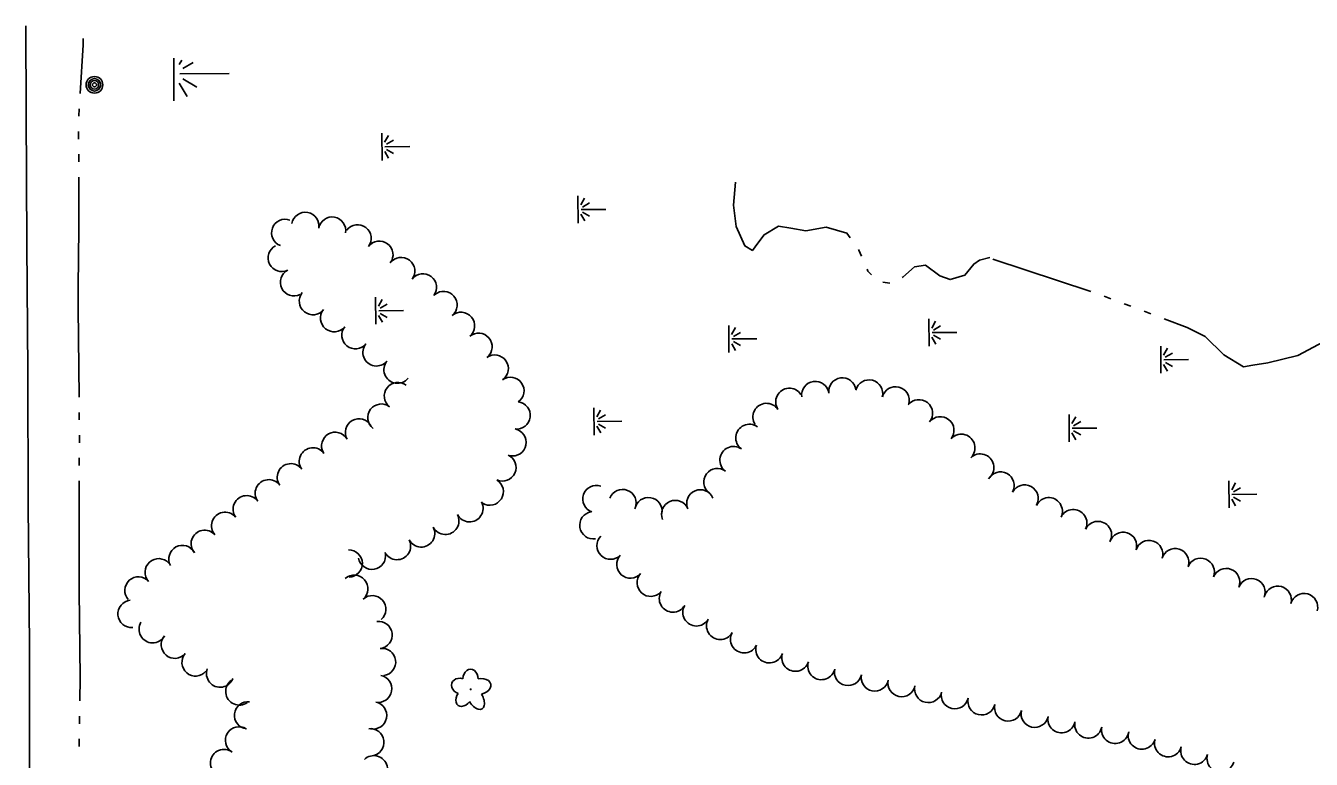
# Model space of a CAD drawing. Extents: x 588843 to 2552415, y 180129 to 269402.
# Drawn here: x 599251.7 to 599595.1, y 184471.3 to 184667.3 of the extents above; entities that cross this region are included whole.
import ezdxf

# ---------------------------------------------------------------- set-up
doc = ezdxf.new("R2010")
doc.units = 0
for name, color, linetype in [('Default', 7, 'Continuous'), ('E_LAND_TreeLine_P', 7, 'Continuous'), ('E_LAND_Vegetation', 7, 'Continuous'), ('E_MISCPROP', 7, 'Continuous'), ('E_RDWY', 7, 'Continuous'), ('E_WTR_P', 7, 'Continuous'), ('E_WTR_Wetland', 7, 'Continuous')]:
    doc.layers.add(name, color=color, linetype=linetype)

# ---------------------------------------------------------------- blocks, each defined once
blk = doc.blocks.new('POLE_3')
at = {"layer": 'E_MISCPROP'}
for radius in [14.6, 11, 7.32, 3.66]:
    blk.add_circle((0, 0), radius, dxfattribs=at)
blk = doc.blocks.new('DTRE_4')
at = {"layer": 'E_LAND_Vegetation'}
blk.add_circle((-0.6, 0), 0.601, dxfattribs=at)
for centre, major_axis, ratio in [((-6.1, 17.5), (4.5, -16.3), 0.782863), ((13.3, 9), (-17.3, -9.6), 0.691916), ((-19.3, 0.5), (16.2, -0.4), 0.832022), ((-8.2, -17.2), (5.9, 15.9), 0.716896), ((11.6, -12.2), (-16.4, 15), 0.560249)]:
    blk.add_ellipse(centre, major_axis=major_axis, ratio=ratio, start_param=1.570796, end_param=4.712389, dxfattribs=at)
blk = doc.blocks.new('MAR_3')
at = {"layer": 'E_WTR_Wetland'}
for p, q in [((-0.1, 48.7), (-0.1, 5.3)), ((-24, 0), (23.7, 0)), ((-20, 11.5), (-8.1, 4.8)), ((-4.5, 7.8), (-11.6, 20.2)), ((4.6, 7.8), (11.7, 20.2)), ((20, 11.5), (8.1, 4.8))]:
    blk.add_line(p, q, dxfattribs=at)
blk = doc.blocks.new('POINT_DISPLAY')
at = {"layer": 'Default'}
blk.add_line((0, 0), (0, 0), dxfattribs=at)

msp = doc.modelspace()

# ---------------------------------------------------------------- linework, layer by layer
at = {"layer": 'E_LAND_TreeLine_P'}
for centre, radius, start, end in [((599321.01, 184611.97), 3.64, 69.4739, 249.4739), ((599326.4, 184613.81), 3.64, 350.0613, 170.0613), ((599333.57, 184612.56), 3.64, 350.0613, 170.0613), ((599340.38, 184610.48), 3.64, 323.1266, 143.1266), ((599320.1, 184605.25), 3.64, 116.6415, 296.6415), ((599346.19, 184606.12), 3.64, 323.1266, 143.1266), ((599352.01, 184601.75), 3.64, 323.1266, 143.1266), ((599323.36, 184598.75), 3.64, 116.6415, 296.6415), ((599357.83, 184597.39), 3.64, 323.1266, 143.1266), ((599328.42, 184593.7), 3.64, 141.2931, 321.2931), ((599363.32, 184592.68), 3.64, 310.009, 130.009), ((599334.09, 184589.16), 3.64, 141.2931, 321.2931), ((599368, 184587.11), 3.64, 310.009, 130.009), ((599339.77, 184584.61), 3.64, 141.2931, 321.2931), ((599372.67, 184581.54), 3.64, 310.009, 130.009), ((599345.41, 184580.02), 3.64, 140.6741, 320.6741), ((599351.03, 184575.41), 3.64, 140.6741, 320.6741), ((599377, 184575.7), 3.64, 305.0985, 125.0985), ((599351.13, 184568.38), 3.64, 52.5547, 232.5547), ((599381.18, 184569.75), 3.64, 305.0985, 125.0985), ((599462.61, 184568.63), 3.65, 7.4597, 187.4597), ((599469.85, 184569.58), 3.65, 7.4597, 187.4597), ((599477, 184569.03), 3.65, 345.5329, 165.5329), ((599484.07, 184567.2), 3.65, 345.5329, 165.5329), ((599455.7, 184566.8), 3.65, 33.5081, 213.5081), ((599490.32, 184563.74), 3.65, 321.4565, 141.4565), ((599346.71, 184562.6), 3.64, 52.5547, 232.5547), ((599382.85, 184563.17), 3.64, 263.335, 83.335), ((599449.61, 184562.77), 3.65, 33.5081, 213.5081), ((599340.72, 184558.64), 3.64, 29.4514, 209.4514), ((599445.03, 184557.19), 3.65, 54.5495, 234.5495), ((599496.03, 184559.19), 3.65, 321.4565, 141.4565), ((599334.38, 184555.06), 3.64, 29.4514, 209.4514), ((599381.73, 184555.99), 3.64, 258.6363, 78.6363), ((599501.63, 184554.52), 3.65, 313.919, 133.919), ((599328.42, 184550.91), 3.64, 35.7999, 215.7999), ((599440.79, 184551.24), 3.65, 54.5495, 234.5495), ((599322.52, 184546.66), 3.64, 35.7999, 215.7999), ((599379.05, 184549.26), 3.64, 245.5755, 65.5755), ((599506.7, 184549.26), 3.65, 313.919, 133.919), ((599436.46, 184545.37), 3.65, 52.6786, 232.6786), ((599512.11, 184544.46), 3.65, 331.4331, 151.4331), ((599316.63, 184542.39), 3.64, 35.9394, 215.9394), ((599375.68, 184542.84), 3.64, 237.9273, 57.9273), ((599404.15, 184540.86), 3.65, 71.0102, 251.0102), ((599411.12, 184539.76), 3.65, 338.5581, 158.5581), ((599431.93, 184539.69), 3.65, 22.9665, 202.9665), ((599518.53, 184540.97), 3.65, 331.4331, 151.4331), ((599310.74, 184538.12), 3.64, 35.9394, 215.9394), ((599370.25, 184538.37), 3.64, 207.5279, 27.5279), ((599418.06, 184537.61), 3.65, 350.3557, 170.3557), ((599425.21, 184536.84), 3.65, 22.9665, 202.9665), ((599524.99, 184537.57), 3.65, 334.2351, 154.2351), ((599304.97, 184533.71), 3.64, 41.4728, 221.4728), ((599363.8, 184535.01), 3.64, 207.5279, 27.5279), ((599403.35, 184533.83), 3.65, 99.2188, 279.2188), ((599531.56, 184534.4), 3.65, 334.2351, 154.2351), ((599357.35, 184531.64), 3.64, 207.5279, 27.5279), ((599538.14, 184531.23), 3.65, 334.2351, 154.2351), ((599299.52, 184528.89), 3.64, 41.4728, 221.4728), ((599350.9, 184528.28), 3.64, 207.5279, 27.5279), ((599407.95, 184528.39), 3.65, 135.3495, 315.3495), ((599544.83, 184528.34), 3.65, 342.5996, 162.5996), ((599551.79, 184526.15), 3.65, 342.5996, 162.5996), ((599293.56, 184524.82), 3.64, 28.0878, 208.0878), ((599338.02, 184523.62), 3.64, 271.1141, 91.1141), ((599344.2, 184525.68), 3.64, 189.847, 9.847), ((599558.76, 184523.97), 3.65, 342.5996, 162.5996), ((599287.22, 184521.28), 3.64, 41.9819, 221.9819), ((599413.23, 184523.35), 3.65, 138.1033, 318.1033), ((599565.58, 184521.38), 3.65, 338.1621, 158.1621), ((599281.82, 184516.42), 3.64, 41.9819, 221.9819), ((599339.47, 184516.86), 3.64, 311.4015, 131.4015), ((599418.67, 184518.48), 3.65, 138.1033, 318.1033), ((599572.36, 184518.67), 3.65, 338.1621, 158.1621), ((599579.14, 184515.95), 3.65, 338.1621, 158.1621), ((599424.59, 184514.27), 3.65, 149.4286, 329.4286), ((599586.16, 184513.94), 3.65, 344.4081, 164.4081), ((599279.97, 184510.16), 3.64, 95.2433, 275.2433), ((599344.28, 184511.4), 3.64, 311.4015, 131.4015), ((599430.88, 184510.56), 3.65, 149.4286, 329.4286), ((599593.19, 184511.98), 3.65, 344.4081, 164.4081), ((599285.61, 184506.06), 3.64, 149.2984, 329.2984), ((599345.96, 184504.53), 3.64, 277.502, 97.502), ((599437.22, 184506.94), 3.65, 150.8174, 330.8174), ((599291.55, 184501.91), 3.64, 139.5102, 319.5102), ((599443.6, 184503.38), 3.65, 150.8174, 330.8174), ((599297.08, 184497.18), 3.64, 139.5102, 319.5102), ((599346.91, 184497.31), 3.64, 277.502, 97.502), ((599450.36, 184500.71), 3.65, 162.1369, 342.1369), ((599457.31, 184498.47), 3.65, 162.1369, 342.1369), ((599303.63, 184494.2), 3.64, 159.5835, 339.5835), ((599464.26, 184496.23), 3.65, 162.1369, 342.1369), ((599471.38, 184494.66), 3.65, 168.2342, 348.2342), ((599308.76, 184489.44), 3.64, 125.9977, 305.9977), ((599345.89, 184490.17), 3.64, 258.9523, 78.9523), ((599478.53, 184493.17), 3.65, 168.2342, 348.2342), ((599485.68, 184491.69), 3.65, 168.2342, 348.2342), ((599492.81, 184490.1), 3.65, 166.921, 346.921), ((599499.92, 184488.45), 3.65, 166.921, 346.921), ((599311.1, 184483.05), 3.64, 83.335, 263.335), ((599344.5, 184483.03), 3.64, 258.9523, 78.9523), ((599507.03, 184486.8), 3.65, 166.921, 346.921), ((599514.14, 184485.15), 3.65, 166.921, 346.921), ((599521.25, 184483.49), 3.65, 166.921, 346.921), ((599528.41, 184482.03), 3.65, 168.7844, 348.7844), ((599308.68, 184476.38), 3.64, 57.9273, 237.9273), ((599343.78, 184475.87), 3.64, 277.0712, 97.0712), ((599535.57, 184480.61), 3.65, 168.7844, 348.7844), ((599542.73, 184479.19), 3.65, 168.7844, 348.7844), ((599549.86, 184477.64), 3.65, 163.8727, 343.8727), ((599556.88, 184475.62), 3.65, 163.8727, 343.8727), ((599563.89, 184473.59), 3.65, 163.8727, 343.8727), ((599304.67, 184470.32), 3.64, 52.9482, 232.9482), ((599344.7, 184468.66), 3.64, 314.0371, 134.0371), ((599570.9, 184471.56), 3.65, 163.8727, 343.8727)]:
    msp.add_arc(centre, radius, start, end, dxfattribs=at)
at = {"layer": 'E_RDWY'}
msp.add_lwpolyline([(599251.71, 184667.29), (599251.86, 184644.21), (599251.99, 184608.87), (599252.24, 184575.08), (599252.4, 184539.08), (599252.7, 184501.76), (599252.7, 184465.6), (599253.01, 184422.4), (599253.41, 184383.56), (599253.46, 184342.79), (599253.89, 184304.05), (599254.11, 184270.4), (599254.27, 184235.15), (599254.5, 184208.63), (599254.85, 184200.63), (599256.8, 184179.69), (599259.48, 184148.4), (599262.82, 184112.34), (599264.89, 184085.92), (599265.36, 184059.87), (599266.09, 184028.82), (599268.02, 183994.55)], dxfattribs=at)
at = {"layer": 'E_WTR_P'}
for points in [[(599266.24, 184649.17), (599267.03, 184662.18), (599267.05, 184663.92)], [(599265.88, 184643.1), (599266, 184645.13)], [(599265.85, 184637.02), (599265.85, 184639.04)], [(599265.86, 184630.93), (599265.86, 184632.96)], [(599265.74, 184597.46), (599265.89, 184613.22), (599265.87, 184626.87)], [(599441.35, 184625.54), (599440.79, 184619.38), (599441.48, 184613.63), (599443.83, 184608.47), (599445.82, 184607.26), (599447.26, 184609.19)], [(599447.26, 184609.19), (599448.96, 184611.47), (599452.82, 184613.77), (599456.09, 184613.25), (599460.14, 184612.5), (599465.55, 184613.5), (599471.06, 184611.91), (599471.98, 184610.59)], [(599474.16, 184607.47), (599474.23, 184607.36), (599474.94, 184605.73)], [(599485.85, 184600.01), (599486, 184600.12), (599489.14, 184602.84), (599492.04, 184603.28), (599495.92, 184600.45), (599498.62, 184599.46), (599502.59, 184600.66), (599504.94, 184603.61), (599506.52, 184604.64), (599509.28, 184605.34)], [(599476.45, 184602.24), (599476.66, 184601.75), (599477.62, 184600.77)], [(599510.01, 184604.91), (599536.24, 184596.3)], [(599480.69, 184598.81), (599482.57, 184598.47)], [(599265.95, 184568.05), (599265.68, 184591.84), (599265.74, 184597.46)], [(599539.82, 184595.01), (599541.6, 184594.34)], [(599545.17, 184593), (599546.95, 184592.33)], [(599550.51, 184590.99), (599552.3, 184590.32)], [(599555.86, 184588.98), (599561.92, 184586.7), (599566.76, 184584.24), (599571.76, 184579.38), (599577.01, 184576.15), (599579.54, 184576.58)], [(599579.54, 184576.58), (599583.52, 184577.26), (599591.55, 184579.2), (599602.41, 184585.02), (599604.8, 184586.83)], [(599266.02, 184561.96), (599265.99, 184563.99)], [(599266.04, 184555.88), (599266.04, 184557.9)], [(599266.03, 184549.79), (599266.03, 184551.82)], [(599266.01, 184516.31), (599265.97, 184519.42), (599266.02, 184545.73)], [(599266.15, 184486.9), (599266.26, 184493.09), (599266.01, 184516.31)], [(599266.06, 184480.81), (599266.09, 184482.84)], [(599265.96, 184474.72), (599265.99, 184476.75)]]:
    msp.add_lwpolyline(points, dxfattribs=at)
at = {"layer": 'E_WTR_Wetland'}
for p, q in [((599291.24, 184658.59), (599291.31, 184647.2)), ((599293.39, 184658.12), (599292.71, 184656.9)), ((599293.64, 184655.82), (599296.43, 184657.45)), ((599306.09, 184654.56), (599292.89, 184654.46)), ((599294.83, 184648.36), (599292.74, 184651.97)), ((599293.65, 184653.06), (599297.46, 184650.92))]:
    msp.add_line(p, q, dxfattribs=at)

# ---------------------------------------------------------------- block references
at = {"layer": 'E_LAND_Vegetation', "xscale": 0.1524003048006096, "yscale": 0.1524003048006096, "rotation": -16.127348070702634}
msp.add_blockref('DTRE_4', (599370.67, 184489.98), dxfattribs=at)
at = {"layer": 'E_MISCPROP', "xscale": 0.1524003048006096, "yscale": 0.1524003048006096, "rotation": -16.127348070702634}
msp.add_blockref('POLE_3', (599270.08, 184651.5), dxfattribs=at)
at = {"layer": 'E_WTR_Wetland', "xscale": 0.3048006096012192, "yscale": 0.3048006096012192}
for p in [(599291.26, 184654.92), (599291.26, 184654.43), (599291.26, 184654.37), (599292.89, 184654.46), (599294.15, 184654.47)]:
    msp.add_blockref('POINT_DISPLAY', p, dxfattribs=at)
at = {"layer": 'E_WTR_Wetland', "xscale": 0.1524003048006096, "yscale": 0.1524003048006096, "rotation": -89.60432052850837}
for p in [(599346.86, 184634.92), (599399.26, 184618.16), (599345.21, 184591.13), (599493.02, 184585.29), (599439.55, 184583.58), (599554.94, 184578.05), (599403.53, 184561.56), (599530.45, 184559.74), (599573.13, 184542.07)]:
    msp.add_blockref('MAR_3', p, dxfattribs=at)

doc.saveas('drawing.dxf')
